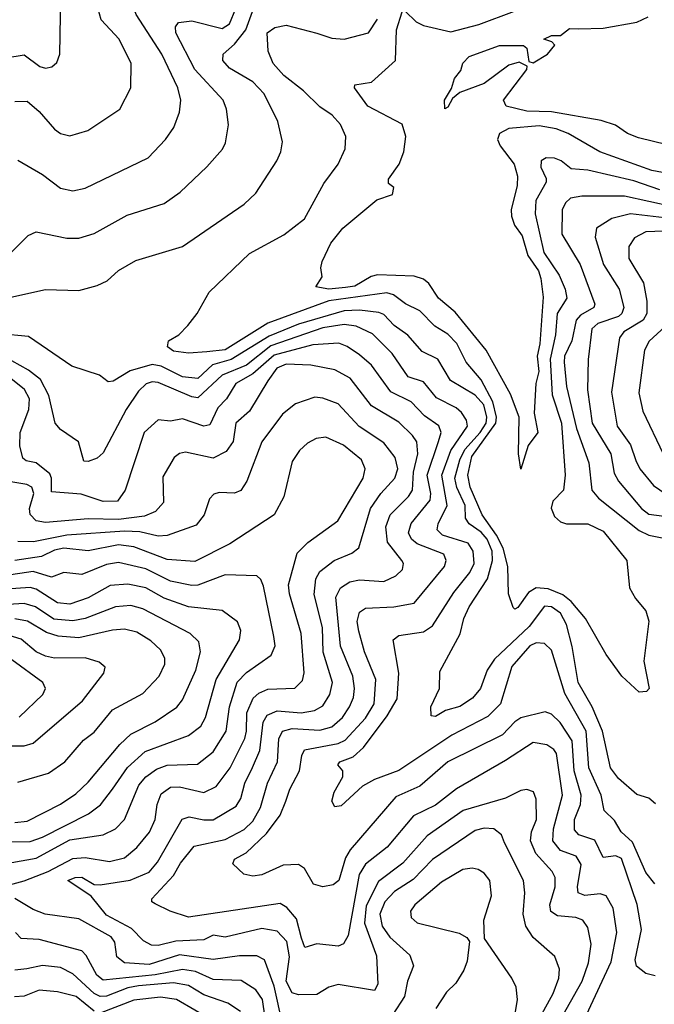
# Model space of a CAD drawing. Extents: x 1308313 to 1441400, y 959662 to 1036319.
# Tile 274 of 656: x 1339371 to 1341453, y 1005839 to 1009068. Entities that reach past the tile are written whole.
import ezdxf

# ---------------------------------------------------------------- set-up
doc = ezdxf.new("R2010")
doc.units = 0

msp = doc.modelspace()

# ---------------------------------------------------------------- linework, layer by layer
at = {"layer": '0CON10XD'}
for points in [[(1339355, 1008800.4), (1339395, 1008801.1), (1339435, 1008766.9), (1339485, 1008708.9), (1339505, 1008695.5), (1339535, 1008687.5), (1339594, 1008705), (1339699.2, 1008775), (1339735.5, 1008845), (1339736.2, 1008925), (1339696.7, 1009005), (1339638.1, 1009068.1), (1339583.8, 1009266.2)], [(1339325, 1008943.3), (1339385, 1008952.9), (1339436.2, 1008915), (1339455, 1008909.4), (1339476.4, 1008913.6), (1339492.2, 1008927.8), (1339501.9, 1008955), (1339505.3, 1009145)], [(1339365, 1008608.1), (1339445, 1008560.4), (1339505, 1008515.5), (1339545, 1008507.1), (1339585, 1008516.2), (1339791.9, 1008615), (1339849.5, 1008675), (1339876.5, 1008715), (1339895.3, 1008764.7), (1339898.9, 1008805), (1339889.3, 1008845), (1339836.9, 1008955), (1339752.4, 1009085), (1339741.8, 1009115), (1339741.8, 1009135), (1339752, 1009148), (1339767.8, 1009152.2), (1339825, 1009152.8), (1339915, 1009139.3), (1339955.8, 1009144.2)], [(1339935.2, 1009064.8), (1340035, 1009039.3), (1340059, 1009055), (1340080.2, 1009105)], [(1340635, 1009096), (1340671.3, 1009061.3), (1340695, 1009048.8), (1340785, 1009028.7), (1340876.9, 1009053.1), (1340993.8, 1009096.2)], [(1339227.1, 1008132.9), (1339455, 1008183.9), (1339565, 1008180), (1339625, 1008196.7), (1339658, 1008212), (1339695, 1008245.6), (1339751.4, 1008278.6), (1339904.3, 1008325), (1340106.8, 1008463.2), (1340145, 1008499.2), (1340214.7, 1008605.3), (1340227.3, 1008635), (1340232.4, 1008667.6), (1340217.1, 1008735), (1340172.9, 1008825), (1340135, 1008864.8), (1340059, 1008909), (1340036.9, 1008935), (1340038.2, 1008955), (1340075, 1008987.9), (1340112.6, 1009035), (1340134.4, 1009095)], [(1339343.8, 1008306.2), (1339398.9, 1008361.1), (1339425, 1008373.1), (1339525, 1008351.5), (1339565, 1008351.5), (1339615, 1008367.7), (1339723.2, 1008426.8), (1339845, 1008465.5), (1339897, 1008503), (1339984.2, 1008585.8), (1340035.9, 1008644.1), (1340046.2, 1008665), (1340056.2, 1008723.8), (1340049.3, 1008775), (1340038.5, 1008805), (1339945.2, 1008905), (1339883.1, 1009025), (1339881.5, 1009045), (1339891.3, 1009058.7), (1339935.2, 1009064.8)], [(1341470.5, 1008510.5), (1341385, 1008539.6), (1341235, 1008574.4), (1341179.6, 1008579.6), (1341147.5, 1008605), (1341125, 1008614.5), (1341097.5, 1008615), (1341081.9, 1008605), (1341080, 1008585), (1341097.6, 1008547.6), (1341097.5, 1008535), (1341064.1, 1008475), (1341061.7, 1008431.7), (1341090.6, 1008305), (1341140.1, 1008230.1), (1341160.2, 1008185), (1341165.7, 1008155), (1341133.6, 1008105), (1341129, 1008035), (1341110.6, 1007955), (1341117.8, 1007837.8), (1341147.8, 1007745), (1341160.7, 1007575), (1341154.7, 1007525), (1341120.3, 1007489.7), (1341113.9, 1007466.1), (1341125, 1007438.7), (1341145, 1007421.2), (1341165, 1007415.5), (1341235, 1007414.7), (1341285, 1007391), (1341362.5, 1007295), (1341371.3, 1007205), (1341390.6, 1007170.6), (1341425, 1007129.6), (1341434.5, 1007095.5), (1341418.8, 1006965), (1341436.2, 1006875), (1341426.7, 1006865), (1341403.4, 1006863.4), (1341346.2, 1006915), (1341295, 1006986), (1341226.8, 1007105), (1341180.1, 1007160.1), (1341152.5, 1007182.5), (1341105, 1007202.2), (1341064.8, 1007205.2), (1341039.9, 1007190.1), (1341005, 1007140.8), (1340995, 1007135.5), (1340990.1, 1007140.1), (1340974.8, 1007185.2), (1340972.5, 1007275), (1340956.5, 1007335), (1340935, 1007377.7), (1340888, 1007445), (1340848.5, 1007535), (1340841.3, 1007575), (1340854.2, 1007635.8), (1340932.7, 1007745), (1340934.9, 1007765), (1340922.6, 1007815), (1340885, 1007887.4), (1340835.2, 1007945), (1340805, 1008006.6), (1340775, 1008036.7), (1340732.8, 1008062.8), (1340683.9, 1008113.9), (1340636.4, 1008136.4), (1340596.5, 1008166.5), (1340575, 1008172.6), (1340385, 1008146.6), (1340185, 1008073.3), (1340045, 1007986.2), (1339985, 1007979.4), (1339925, 1007974.8), (1339875, 1007981.3), (1339855.7, 1007995), (1339859, 1008015), (1339893.1, 1008035), (1339922.3, 1008065), (1339952.9, 1008105), (1339992.5, 1008175), (1340125, 1008301.6), (1340237.6, 1008362.4), (1340304.7, 1008415), (1340368.3, 1008531.7), (1340415.4, 1008594.6), (1340438.5, 1008645), (1340440.9, 1008685), (1340423.6, 1008725), (1340395.5, 1008755), (1340355, 1008782.1), (1340301.8, 1008835), (1340237.5, 1008885), (1340201.8, 1008925), (1340185.4, 1008965), (1340182.5, 1009025), (1340207.3, 1009042.7), (1340245, 1009050.8), (1340345, 1009024), (1340395, 1009008.2), (1340435, 1009004.2), (1340515.5, 1009025), (1340545, 1009070.6)], [(1341555, 1008553.1), (1341445, 1008574.3), (1341273.5, 1008635), (1341170, 1008695), (1341130.7, 1008710.7), (1341075, 1008720.3), (1340975, 1008711.2), (1340944.6, 1008695.4), (1340938.3, 1008675), (1340946.8, 1008655), (1340992.8, 1008595), (1341003.4, 1008555), (1341002.9, 1008525), (1340982.8, 1008445), (1340983.8, 1008423.8), (1340994.1, 1008395), (1341019.4, 1008359.4), (1341038.2, 1008295), (1341073.2, 1008245), (1341080.4, 1008219.6), (1341088.2, 1008158.2), (1341076.9, 1008005), (1341068.4, 1007965), (1341073.5, 1007915), (1341064.4, 1007875), (1341058.1, 1007778.1), (1341070.4, 1007715), (1341038.5, 1007671.5), (1341015, 1007594.5), (1341006.6, 1007645), (1341009, 1007765), (1340980.6, 1007840.6), (1340900.8, 1007985), (1340799, 1008109), (1340744.7, 1008155), (1340712.9, 1008202.9), (1340695, 1008217.2), (1340665, 1008227.3), (1340545, 1008231.4), (1340524.1, 1008225.9), (1340470.6, 1008195), (1340439.6, 1008190.4), (1340384.6, 1008184.6), (1340341.9, 1008191.9), (1340362.5, 1008225), (1340358.6, 1008255), (1340363.3, 1008275), (1340391.5, 1008335), (1340430.9, 1008385), (1340542.4, 1008477.6), (1340593.8, 1008495), (1340598.3, 1008518.3), (1340580.8, 1008530.8), (1340580.8, 1008545), (1340615.3, 1008594.7), (1340630.5, 1008635), (1340637.9, 1008685), (1340625.9, 1008725.9), (1340513.3, 1008785), (1340469.2, 1008845), (1340470, 1008855), (1340525, 1008863.5), (1340603.6, 1008935), (1340607, 1009035), (1340626, 1009094)], [(1341495, 1008658.5), (1341401.1, 1008681.1), (1341365, 1008695.5), (1341325, 1008722.1), (1341278, 1008738), (1341115, 1008766.5), (1341035, 1008768), (1340967.1, 1008785), (1340958.2, 1008805), (1341034.7, 1008905), (1341035.6, 1008915.6), (1341008.8, 1008928.8), (1340975, 1008919.5), (1340895, 1008858.6), (1340815, 1008830), (1340790.2, 1008809.8), (1340775, 1008782), (1340765, 1008776.2), (1340764.6, 1008805), (1340787.8, 1008842.2), (1340797.3, 1008875), (1340818.3, 1008901.7), (1340825, 1008925.6), (1340845, 1008948.2), (1340945, 1008983.9), (1341023.5, 1008983.5), (1341034.5, 1008974.5), (1341041.5, 1008931.5), (1341055, 1008926.7), (1341102.5, 1008955), (1341126.2, 1008985), (1341116.1, 1008996.1), (1341090, 1009005), (1341115, 1009016.9), (1341145, 1009016), (1341175, 1009039.2), (1341205, 1009038.2), (1341285, 1009040.6), (1341395, 1009060.4), (1341432.3, 1009077.7)], [(1341514.2, 1008454.2), (1341355, 1008489.4), (1341215, 1008490), (1341177.4, 1008482.6), (1341161.8, 1008468.2), (1341150.8, 1008445), (1341149.8, 1008365), (1341209, 1008265), (1341257.5, 1008135), (1341254.1, 1008125), (1341210.6, 1008099.4), (1341196.6, 1008083.4), (1341181.9, 1008015), (1341157.7, 1007965), (1341157.5, 1007945), (1341164.6, 1007865), (1341197.8, 1007727.8), (1341237.7, 1007615), (1341248, 1007525), (1341269.3, 1007499.3), (1341403.5, 1007393.5), (1341435, 1007377.8), (1341495, 1007365.9)], [(1341542, 1008412), (1341375, 1008432.2), (1341313.5, 1008416.5), (1341263.1, 1008385), (1341258.2, 1008355), (1341286.5, 1008265), (1341337.5, 1008185), (1341352.7, 1008125), (1341346.1, 1008105), (1341334.9, 1008095.1), (1341267.8, 1008072.2), (1341247.7, 1008055), (1341236.1, 1007953.9), (1341233.8, 1007855), (1341249.3, 1007745), (1341309.6, 1007645), (1341320.9, 1007580.9), (1341334.8, 1007555), (1341410.4, 1007465), (1341435, 1007447.2), (1341485, 1007440.3)], [(1341515, 1008376.1), (1341425, 1008372.6), (1341387.2, 1008352.8), (1341369.4, 1008325), (1341368.8, 1008285), (1341417.6, 1008205), (1341428.4, 1008145), (1341428.7, 1008105), (1341416.5, 1008083.5), (1341353.1, 1008045), (1341339, 1008025), (1341312.7, 1007847.3), (1341331, 1007735), (1341374.1, 1007674.1), (1341392.5, 1007622.5), (1341405.3, 1007595), (1341450.4, 1007540.4), (1341492, 1007512)], [(1341456.7, 1006496.7), (1341435, 1006515.7), (1341395, 1006527.8), (1341335, 1006579.5), (1341309.2, 1006615), (1341282.9, 1006735), (1341249, 1006815), (1341202.7, 1006895), (1341183.2, 1007013.2), (1341165, 1007084.5), (1341145, 1007121.8), (1341115, 1007143.2), (1341091.9, 1007145), (1341042, 1007078), (1340928.6, 1006971.4), (1340904.3, 1006935), (1340882.7, 1006875), (1340856.4, 1006843.6), (1340815, 1006815.7), (1340767.5, 1006802.5), (1340735, 1006783.3), (1340720.6, 1006785), (1340719.4, 1006815), (1340747.8, 1006875), (1340748.9, 1006931.1), (1340815.9, 1007054.1), (1340827.7, 1007105), (1340845, 1007142.5), (1340905, 1007234.8), (1340921.5, 1007295), (1340921.2, 1007325), (1340904.1, 1007365), (1340885, 1007387.7), (1340845.1, 1007415.1), (1340833.8, 1007433.8), (1340832, 1007475), (1340804.6, 1007534.6), (1340798, 1007565), (1340814.5, 1007624.5), (1340830.9, 1007659.1), (1340881.8, 1007715), (1340900.8, 1007745), (1340903, 1007765), (1340892.9, 1007805), (1340865, 1007837.1), (1340784.2, 1007885), (1340742.8, 1007955), (1340690.7, 1007980.7), (1340643.9, 1008033.9), (1340598.8, 1008065), (1340565, 1008101.8), (1340548.4, 1008108.4), (1340485, 1008115.3), (1340435, 1008113.3), (1340285, 1008069.5), (1340189.2, 1008030.8), (1340065, 1007954), (1340003.1, 1007936.9), (1339955, 1007891.5), (1339905, 1007896.7), (1339835, 1007931.9), (1339805, 1007937.5), (1339733, 1007917), (1339676.9, 1007883.1), (1339661.2, 1007881.2), (1339632.3, 1007902.3), (1339541.8, 1007931.8), (1339399, 1008029), (1339305, 1008037.6)], [(1341454.2, 1006234.2), (1341425, 1006271.8), (1341381, 1006371), (1341344.1, 1006405), (1341322.1, 1006442.1), (1341288.2, 1006475), (1341278.4, 1006525), (1341237.6, 1006615), (1341228.9, 1006735), (1341159.1, 1006859.1), (1341115, 1007000.9), (1341092.5, 1007022.5), (1341065, 1007024.7), (1341043.9, 1007015), (1340985, 1006947.5), (1340948, 1006825), (1340906.3, 1006783.7), (1340788.6, 1006721.4), (1340615, 1006605.9), (1340535, 1006576.2), (1340495, 1006554.5), (1340425, 1006490), (1340405, 1006486.7), (1340394.4, 1006505), (1340402.1, 1006535), (1340431.3, 1006585), (1340430.3, 1006605), (1340414.4, 1006625), (1340420.6, 1006635), (1340465, 1006651), (1340498.5, 1006681.5), (1340576.1, 1006785), (1340609.4, 1006840.6), (1340614.8, 1006925), (1340595.5, 1007035), (1340615, 1007049.3), (1340695, 1007060.7), (1340725, 1007080.8), (1340795, 1007189.7), (1340847.5, 1007255), (1340861.9, 1007285), (1340857.9, 1007325), (1340841.5, 1007351.5), (1340757.8, 1007377.8), (1340740.5, 1007395), (1340743.9, 1007415), (1340772.9, 1007475), (1340755.1, 1007575), (1340784.8, 1007655.2), (1340839.4, 1007735), (1340836.1, 1007755), (1340820, 1007780), (1340802.5, 1007795), (1340738, 1007828), (1340695, 1007881.2), (1340645, 1007897.6), (1340593.2, 1007973.2), (1340528, 1008038), (1340475, 1008062.8), (1340435, 1008068.9), (1340365, 1008057.5), (1340195, 1007999.3), (1340114.6, 1007935.4), (1340035, 1007902.4), (1339955, 1007828.7), (1339935, 1007831.5), (1339825, 1007878.1), (1339805, 1007880.2), (1339786, 1007874), (1339759.9, 1007850.1), (1339719.9, 1007790.1), (1339645, 1007647.5), (1339625, 1007630.9), (1339595, 1007619.5), (1339580.8, 1007620.8), (1339563.4, 1007683.4), (1339505, 1007724.6), (1339487.3, 1007745), (1339466, 1007836), (1339438.4, 1007888.4), (1339399.3, 1007919.3), (1339317.8, 1007965)], [(1341488, 1008062), (1341435.8, 1008014.2), (1341420.5, 1007985), (1341401.4, 1007845), (1341415.2, 1007785), (1341481.6, 1007645)], [(1341455, 1005932.8), (1341425, 1005940.2), (1341394.1, 1005964.1), (1341390.2, 1005985), (1341410.2, 1006085), (1341396.9, 1006166.9), (1341345, 1006317.3), (1341326.3, 1006326.3), (1341285, 1006320.4), (1341258, 1006378), (1341205.5, 1006395.5), (1341191, 1006411), (1341191.4, 1006445), (1341210.2, 1006495), (1341213, 1006525), (1341189.3, 1006605), (1341183.1, 1006703.1), (1341143.4, 1006763.4), (1341115, 1006791.2), (1341095, 1006798.8), (1341015, 1006778.4), (1340995, 1006765.7), (1340955, 1006723.1), (1340775, 1006634.4), (1340683.9, 1006555), (1340605, 1006519.3), (1340454.6, 1006345.4), (1340440.1, 1006319.9), (1340417.5, 1006245), (1340398.9, 1006231.1), (1340365, 1006224.4), (1340335, 1006233.5), (1340305.2, 1006285.2), (1340285, 1006298.2), (1340235, 1006295.7), (1340165, 1006263.8), (1340135, 1006260), (1340105.8, 1006265.8), (1340069.5, 1006299.5), (1340075.8, 1006315), (1340113.7, 1006336.3), (1340180.6, 1006399.4), (1340225, 1006459.1), (1340244.3, 1006505), (1340256.9, 1006545), (1340288.6, 1006605), (1340295.9, 1006655), (1340305, 1006673.6), (1340415.1, 1006694.9), (1340438.9, 1006705), (1340505, 1006778), (1340533.8, 1006825), (1340538.9, 1006905), (1340501.6, 1006995), (1340482.9, 1007062.9), (1340477.4, 1007095), (1340485, 1007125.4), (1340505, 1007137.9), (1340597.7, 1007142.3), (1340665, 1007154.6), (1340764.2, 1007275), (1340769.5, 1007295), (1340762.7, 1007315), (1340675, 1007349.5), (1340656.1, 1007365), (1340646.5, 1007385), (1340655, 1007416), (1340717.4, 1007492.6), (1340719.7, 1007515), (1340708, 1007575), (1340744.9, 1007685.1), (1340753.9, 1007715), (1340746.3, 1007736.3), (1340699.2, 1007769.2), (1340655, 1007814.8), (1340588.4, 1007848.4), (1340525.3, 1007935), (1340485, 1007969.8), (1340445, 1007996.7), (1340417.3, 1008007.3), (1340332.5, 1008002.5), (1340205, 1007967.7), (1340135, 1007907), (1340079.8, 1007875), (1340049.5, 1007825), (1340020.7, 1007795), (1339995, 1007739.6), (1339975, 1007735.8), (1339905, 1007759.5), (1339865, 1007751.4), (1339825, 1007755.8), (1339778.9, 1007715), (1339716.4, 1007525), (1339691.1, 1007488.9), (1339645, 1007488.8), (1339572.5, 1007512.5), (1339475, 1007520.5), (1339475.3, 1007565), (1339469.1, 1007579.1), (1339425, 1007614.7), (1339391.6, 1007621.6), (1339380.5, 1007630.5), (1339371.2, 1007671.2), (1339372.1, 1007715), (1339400.4, 1007789.6), (1339403.2, 1007825), (1339386.1, 1007856.1), (1339330.4, 1007900.4)], [(1341230, 1005805), (1341311.1, 1005978.9), (1341329.6, 1006075), (1341317.5, 1006155), (1341295, 1006194.5), (1341275, 1006201.8), (1341225, 1006196), (1341203.4, 1006205), (1341200.2, 1006225), (1341212.4, 1006297.6), (1341196, 1006325), (1341145, 1006343.3), (1341119.8, 1006375), (1341121.7, 1006415), (1341151, 1006525), (1341132.1, 1006662.1), (1341123.5, 1006675), (1341099.7, 1006689.7), (1341055, 1006697.9), (1340965, 1006638.8), (1340803.7, 1006546.3), (1340735, 1006492.6), (1340662.8, 1006457.2), (1340575.9, 1006354.1), (1340505, 1006298.6), (1340484.8, 1006265), (1340447.8, 1006065), (1340432.7, 1006037.3), (1340415, 1006030), (1340345, 1006037.3), (1340305.6, 1006025.6), (1340295, 1006056.2), (1340279.2, 1006119.2), (1340247.2, 1006157.2), (1340225, 1006169.5), (1339925, 1006125.3), (1339864.8, 1006144.8), (1339815, 1006168.8), (1339804.4, 1006175), (1339804.5, 1006185), (1339875, 1006261.8), (1339898, 1006302), (1339942.6, 1006357.4), (1340045, 1006380.2), (1340107.6, 1006412.4), (1340135, 1006440), (1340161, 1006485), (1340183.3, 1006565), (1340216.3, 1006635), (1340220.4, 1006709.6), (1340233.1, 1006735), (1340265, 1006743.5), (1340355, 1006738.5), (1340395, 1006749.8), (1340429.8, 1006780.2), (1340453.1, 1006815), (1340466, 1006845), (1340469.1, 1006875), (1340463.2, 1006915), (1340423.4, 1007013.4), (1340407.5, 1007175), (1340422.9, 1007205), (1340453.3, 1007225), (1340485, 1007231.3), (1340565, 1007225.8), (1340605, 1007244.1), (1340626.2, 1007265), (1340630, 1007285), (1340624.6, 1007295), (1340577.6, 1007355), (1340572.3, 1007405), (1340586.1, 1007445), (1340646.7, 1007505), (1340659.5, 1007525), (1340663.1, 1007585), (1340676.6, 1007645), (1340673.6, 1007683.6), (1340659.7, 1007705), (1340615, 1007747.9), (1340525, 1007801.6), (1340455, 1007892.5), (1340405, 1007920), (1340325.5, 1007935.5), (1340245, 1007938.2), (1340213.8, 1007925), (1340184.4, 1007884.4), (1340124.7, 1007785), (1340080.2, 1007745), (1340071, 1007685), (1340047.9, 1007652.1), (1340005, 1007630.5), (1339915, 1007650.4), (1339895, 1007645.5), (1339877.5, 1007632.5), (1339840.5, 1007569.5), (1339842.7, 1007485), (1339816.4, 1007455), (1339779.7, 1007440.3), (1339695, 1007429.5), (1339595, 1007431.7), (1339455, 1007419.1), (1339425, 1007424.4), (1339405.1, 1007445.1), (1339402.8, 1007465), (1339417.4, 1007515), (1339410, 1007535), (1339394.4, 1007544.4), (1339335, 1007553.6)], [(1341125.3, 1005754.7), (1341215.8, 1005915), (1341236.7, 1005975), (1341246, 1006036), (1341235, 1006090.8), (1341218.5, 1006115), (1341195, 1006123.7), (1341135, 1006129.8), (1341113.7, 1006143.7), (1341110.2, 1006165), (1341127.8, 1006225), (1341127.7, 1006255), (1341117.6, 1006275), (1341063.9, 1006333.9), (1341046.2, 1006375), (1341050, 1006405), (1341065.7, 1006445.7), (1341065, 1006512.5), (1341056, 1006536), (1341035, 1006543.6), (1341015, 1006540.4), (1340964.8, 1006515.2), (1340825.4, 1006474.6), (1340707.7, 1006392.3), (1340627.6, 1006302.4), (1340547.8, 1006242.2), (1340507.6, 1006162.4), (1340501.6, 1006105), (1340541.6, 1005998.4), (1340545.9, 1005905), (1340535, 1005884.5), (1340415, 1005904.7), (1340385, 1005895.3), (1340345, 1005871.4), (1340285, 1005870.8), (1340265, 1005876.8), (1340244.7, 1005915), (1340255.3, 1005995), (1340247.6, 1006045), (1340215, 1006078.8), (1340165, 1006088.1), (1340045, 1006059.2), (1340005, 1006065.7), (1339975, 1006050.4), (1339883.3, 1006046.7), (1339825, 1006032.1), (1339802.8, 1006032.8), (1339776.9, 1006046.9), (1339737.8, 1006087.8), (1339655, 1006131.3), (1339605, 1006194), (1339528.6, 1006245), (1339552.9, 1006255), (1339575, 1006255.7), (1339615, 1006232.5), (1339635, 1006231.2), (1339733.4, 1006246.6), (1339795, 1006272.6), (1339822.8, 1006305), (1339903.2, 1006446.8), (1339926.4, 1006453.6), (1339975, 1006443.8), (1340005, 1006444.8), (1340080.8, 1006489.2), (1340096.1, 1006513.9), (1340108.9, 1006565), (1340134.6, 1006615.4), (1340158.6, 1006671.4), (1340169.8, 1006765), (1340182.4, 1006787.6), (1340215, 1006801.4), (1340294.3, 1006795.7), (1340337.7, 1006802.3), (1340365, 1006818.4), (1340388.7, 1006855), (1340397.4, 1006895), (1340366.1, 1006993.9), (1340363.9, 1007075), (1340336.5, 1007183.5), (1340342.2, 1007235), (1340355, 1007258.7), (1340402.5, 1007295), (1340460.8, 1007319.2), (1340483.5, 1007336.5), (1340521.6, 1007465), (1340555.9, 1007514.1), (1340601.9, 1007565), (1340611.6, 1007595), (1340603, 1007633), (1340565, 1007680.5), (1340484.6, 1007734.6), (1340415, 1007808.8), (1340365, 1007827.6), (1340339.2, 1007830.8), (1340275, 1007808.4), (1340233.3, 1007775), (1340165.6, 1007684.4), (1340116.2, 1007555), (1340096.2, 1007523.8), (1340075, 1007515.3), (1340025, 1007517.3), (1340007.5, 1007512.5), (1339993.4, 1007496.6), (1339976.2, 1007445), (1339949.3, 1007410.7), (1339855, 1007376.5), (1339825, 1007374.8), (1339765, 1007388.9), (1339715, 1007390.9), (1339525, 1007377.9), (1339415.5, 1007355.5), (1339365, 1007357.3)], [(1339325, 1006227.4), (1339385, 1006243.8), (1339464.1, 1006275), (1339545, 1006317.7), (1339585, 1006320.7), (1339665, 1006307.4), (1339715, 1006320), (1339755, 1006353.4), (1339796, 1006404), (1339814.8, 1006445), (1339821.7, 1006495), (1339835, 1006529.6), (1339865, 1006551.1), (1339895, 1006552.5), (1339975, 1006533.5), (1340015, 1006553.6), (1340061.6, 1006615), (1340109.1, 1006710.9), (1340115.1, 1006735), (1340115.7, 1006795), (1340136.8, 1006843.2), (1340155, 1006860.2), (1340185, 1006872.3), (1340273.7, 1006876.3), (1340298.9, 1006901.1), (1340303.7, 1006926.3), (1340293.6, 1007055), (1340255.6, 1007185), (1340252.7, 1007215), (1340281.4, 1007318.6), (1340316.5, 1007353.5), (1340414.8, 1007425.2), (1340497.4, 1007565), (1340504.1, 1007595), (1340492.2, 1007625), (1340433.2, 1007673.2), (1340375, 1007698.7), (1340343.8, 1007695), (1340315, 1007680), (1340288.2, 1007655), (1340265, 1007619.2), (1340236.8, 1007503.2), (1340205.3, 1007444.7), (1340060.3, 1007349.7), (1339945, 1007291), (1339855, 1007298.4), (1339745, 1007339.6), (1339695, 1007345.6), (1339595, 1007326.8), (1339515, 1007335.6), (1339485, 1007328.8), (1339442, 1007308), (1339355.1, 1007294.9)], [(1339345, 1006304), (1339425, 1006319), (1339535, 1006378.7), (1339644.8, 1006395.2), (1339685, 1006414.7), (1339714.4, 1006445.6), (1339761.7, 1006558.3), (1339784.7, 1006585), (1339819.4, 1006610.6), (1339855, 1006623.1), (1339953.6, 1006626.4), (1340005, 1006667.2), (1340048.3, 1006735), (1340059.2, 1006815), (1340084.2, 1006895.8), (1340115, 1006927.7), (1340196.1, 1006983.9), (1340209.1, 1007015), (1340204.7, 1007045), (1340170.4, 1007210.4), (1340162.3, 1007232.3), (1340148.8, 1007245), (1340045, 1007247.6), (1339955, 1007213.7), (1339935, 1007212.7), (1339865, 1007226.5), (1339785, 1007267.7), (1339695, 1007288.3), (1339655, 1007281.4), (1339575, 1007249.3), (1339515, 1007255.2), (1339475, 1007240.6), (1339415, 1007258.5), (1339245, 1007233.3)], [(1339315, 1006372.1), (1339405, 1006373), (1339445, 1006387.1), (1339596.2, 1006463.8), (1339636.2, 1006493.8), (1339674.9, 1006545.1), (1339723.8, 1006616.2), (1339782, 1006668), (1339925, 1006720.8), (1339965, 1006751.5), (1339979.8, 1006780.2), (1340015.6, 1006905), (1340091.3, 1007035), (1340096.6, 1007065), (1340085, 1007093.1), (1340035, 1007130.4), (1339925, 1007143.2), (1339845, 1007170.8), (1339785, 1007205.2), (1339725, 1007217.5), (1339667.4, 1007212.6), (1339595, 1007172.1), (1339535, 1007152), (1339495, 1007155.6), (1339425, 1007200.3), (1339405, 1007205.7), (1339295, 1007198.5)], [(1339355, 1006435.6), (1339395, 1006439.8), (1339505, 1006495.3), (1339555, 1006529.7), (1339595, 1006567.5), (1339698.7, 1006691.3), (1339735.4, 1006725), (1339815, 1006765.3), (1339885.9, 1006814.1), (1339905, 1006837.3), (1339948, 1006935), (1339964.2, 1006995), (1339958, 1007028), (1339930.4, 1007055), (1339775, 1007136), (1339735, 1007147.4), (1339685, 1007143), (1339585, 1007104.6), (1339545, 1007097.1), (1339482.3, 1007102.3), (1339422.4, 1007142.4), (1339385, 1007154.1), (1339315, 1007149.9)], [(1339365, 1006567.7), (1339465, 1006597.4), (1339519.2, 1006635), (1339580, 1006705), (1339615, 1006732.3), (1339675, 1006805.3), (1339775, 1006858.7), (1339828.2, 1006915), (1339846.7, 1006955), (1339846.9, 1006975), (1339832.1, 1007002.1), (1339800.8, 1007030.8), (1339755, 1007059.8), (1339715, 1007069.4), (1339675, 1007066), (1339565, 1007041.2), (1339497.1, 1007047.1), (1339458.1, 1007058.1), (1339396.2, 1007096.2), (1339355, 1007103.9)], [(1339316.7, 1006686.7), (1339385, 1006687.3), (1339414.4, 1006695.6), (1339576.6, 1006835), (1339646.5, 1006925), (1339651.4, 1006945), (1339631.4, 1006961.4), (1339585.2, 1006975.2), (1339485, 1006974.1), (1339455, 1006980.7), (1339424.9, 1006994.9), (1339375, 1007037.2), (1339325, 1007051.8)], [(1339368.8, 1006781.2), (1339446.2, 1006855), (1339455.5, 1006875), (1339446.5, 1006895), (1339345, 1006968.6)], [(1341065.9, 1005775), (1341120.6, 1005875), (1341139.4, 1005925), (1341141.3, 1005955), (1341126, 1005996), (1341055, 1006058.9), (1341031.6, 1006095), (1341022.6, 1006135), (1341028.4, 1006205), (1341023.2, 1006245), (1340961.5, 1006368.5), (1340951.2, 1006395), (1340925.8, 1006415), (1340895, 1006417.4), (1340865, 1006408.8), (1340725, 1006313.9), (1340661.1, 1006248.9), (1340600.3, 1006209.7), (1340568.5, 1006175), (1340551.7, 1006135), (1340559.5, 1006095), (1340585, 1006059.6), (1340650.1, 1006000.1), (1340662.7, 1005965), (1340642.6, 1005915), (1340633.2, 1005865), (1340595, 1005805.3)], [(1340974.4, 1005675), (1341003.4, 1005855), (1340999.2, 1005895), (1340985.3, 1005925.3), (1340895.6, 1006055.6), (1340892.9, 1006115), (1340918.8, 1006195), (1340913.2, 1006245), (1340895, 1006269.1), (1340875, 1006281.1), (1340855, 1006285.9), (1340825, 1006281.3), (1340755, 1006240), (1340666.5, 1006165), (1340652.7, 1006145), (1340655, 1006124.2), (1340675, 1006106.2), (1340812.8, 1006072.8), (1340837.9, 1006057.9), (1340846.2, 1006045), (1340838.7, 1005981.3), (1340828.3, 1005951.7), (1340801.2, 1005908.8), (1340770.4, 1005879.6), (1340735.4, 1005825)], [(1340232.9, 1005775), (1340205, 1005898.8), (1340173.9, 1005985), (1340148.6, 1005998.6), (1340091.7, 1005998.3), (1340005, 1005986.4), (1339895, 1006001.2), (1339795, 1005969.7), (1339714.9, 1005974.9), (1339689.8, 1005995), (1339682.6, 1006042.6), (1339670.9, 1006060.9), (1339565, 1006119.7), (1339454.4, 1006134.4), (1339415, 1006150.3), (1339355, 1006186)], [(1340175.6, 1005795), (1340167.2, 1005855), (1340145, 1005886.3), (1340097.5, 1005917.5), (1340005, 1005920.8), (1339946.9, 1005946.9), (1339905, 1005953.6), (1339815, 1005935.9), (1339645, 1005918), (1339623.3, 1005935), (1339588.9, 1005998.9), (1339574.2, 1006014.2), (1339435, 1006051.8), (1339375, 1006055.4), (1339356.7, 1006075)], [(1340095.4, 1005815.4), (1340053.4, 1005843.4), (1339975, 1005870.8), (1339925, 1005900.9), (1339875, 1005909.6), (1339760.5, 1005899.5), (1339725, 1005892.8), (1339655, 1005865.7), (1339635, 1005864.4), (1339615, 1005874.6), (1339545, 1005939.1), (1339505, 1005960.2), (1339445, 1005966.7), (1339394.5, 1005955.5), (1339355, 1005951.5)], [(1339615, 1005816.9), (1339555.9, 1005865), (1339495, 1005880), (1339435, 1005885.6), (1339385, 1005865.9), (1339353.5, 1005863.5)], [(1340005, 1005784.8), (1339885, 1005855.2), (1339832.4, 1005862.4), (1339745, 1005852.4), (1339635, 1005810)]]:
    msp.add_lwpolyline(points, dxfattribs=at)

doc.saveas('drawing.dxf')
